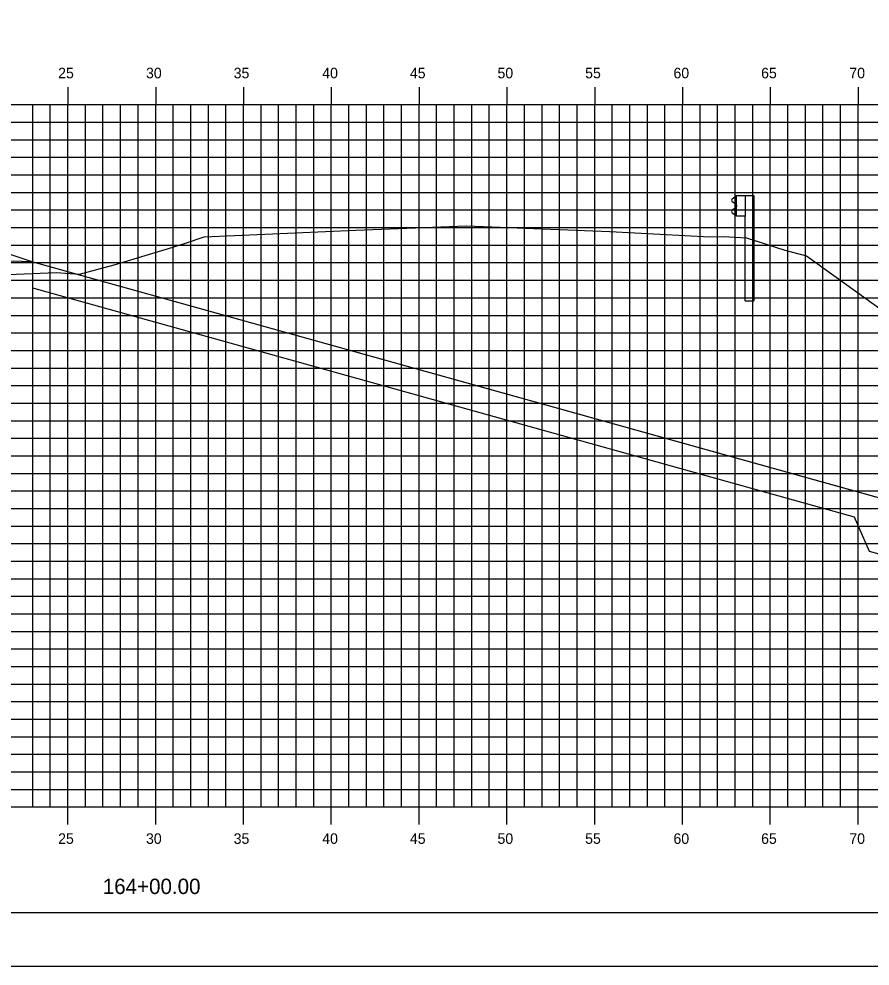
# Model space of a CAD drawing. Extents: x 850598 to 870284, y 366541 to 366651.
# Drawn here: x 854443 to 854491.4, y 366541.2 to 366595.1 of the extents above; entities that cross this region are included whole.
import ezdxf

# ---------------------------------------------------------------- set-up
doc = ezdxf.new("R2010")
doc.units = 0
for name, color, linetype in [('BORDER', 7, 'Continuous'), ('D_Drainage_RipRap', 7, 'Continuous'), ('D_Roadway_Centerline', 7, 'Continuous'), ('D_Roadway_SlopeLines', 7, 'Continuous'), ('D_Roadway_SubGrade', 7, 'Continuous'), ('H_V ANNOTATION', 7, 'Continuous'), ('MAJOR', 7, 'Continuous'), ('MINOR', 7, 'Continuous'), ('PLOT BOUNDARY', 7, 'Continuous'), ('S_Guardrail_Beam', 7, 'Continuous'), ('S_Roadway_Centerline', 7, 'Continuous')]:
    doc.layers.add(name, color=color, linetype=linetype)

msp = doc.modelspace()

# ---------------------------------------------------------------- linework, layer by layer
at = {"layer": 'BORDER'}
msp.add_line((854375.758, 366544.225), (854535.758, 366544.225), dxfattribs=at)
at = {"layer": 'D_Drainage_RipRap'}
msp.add_lwpolyline([(854490.552, 366568.225), (854502.208, 366564.975), (854512.07, 366562.225), (854509.07, 366559.225), (854506.07, 366559.225), (854503.07, 366561.525), (854491.414, 366564.775), (854490.552, 366566.725), (854443.758, 366579.773), (854443.758, 366581.273)], close=True, dxfattribs=at)
at = {"layer": 'D_Roadway_Centerline'}
msp.add_lwpolyline([(854393.694, 366579.372), (854395.758, 366580.06), (854399.56, 366581.327), (854405.758, 366583.393), (854409.758, 366583.633), (854420.758, 366583.963), (854431.758, 366583.633), (854435.758, 366583.393), (854437.758, 366583.273), (854443.758, 366581.273), (854490.552, 366568.225), (854502.208, 366564.975), (854512.07, 366562.225), (854516.07, 366562.225)], dxfattribs=at)
at = {"layer": 'D_Roadway_SlopeLines'}
msp.add_lwpolyline([(854443.758, 366581.273), (854512.07, 366562.225), (854512.07, 366562.225)], dxfattribs=at)
at = {"layer": 'D_Roadway_SubGrade'}
msp.add_lwpolyline([(854431.758, 366583.133), (854432.758, 366583.073), (854432.758, 366583.323), (854437.758, 366583.023), (854437.758, 366583.273), (854443.758, 366581.273), (854431.758, 366581.633)], close=True, dxfattribs=at)
at = {"layer": 'MAJOR'}
for p, q in [((854445.758, 366591.227), (854445.758, 366590.225)), ((854445.758, 366591.227), (854445.758, 366590.225)), ((854450.758, 366591.227), (854450.758, 366590.225)), ((854450.758, 366591.227), (854450.758, 366590.225)), ((854455.758, 366591.227), (854455.758, 366590.225)), ((854455.758, 366591.227), (854455.758, 366590.225)), ((854460.758, 366591.227), (854460.758, 366590.225)), ((854460.758, 366591.227), (854460.758, 366590.225)), ((854465.758, 366591.227), (854465.758, 366590.225)), ((854465.758, 366591.227), (854465.758, 366590.225)), ((854470.758, 366591.227), (854470.758, 366590.225)), ((854470.758, 366591.227), (854470.758, 366590.225)), ((854475.758, 366591.227), (854475.758, 366590.225)), ((854475.758, 366591.227), (854475.758, 366590.225)), ((854480.758, 366591.227), (854480.758, 366590.225)), ((854480.758, 366591.227), (854480.758, 366590.225)), ((854485.758, 366591.227), (854485.758, 366590.225)), ((854485.758, 366591.227), (854485.758, 366590.225)), ((854490.758, 366591.227), (854490.758, 366590.225)), ((854490.758, 366591.227), (854490.758, 366590.225)), ((854380.758, 366590.225), (854520.758, 366590.225)), ((854380.758, 366590.225), (854520.758, 366590.225)), ((854380.758, 366590.225), (854520.758, 366590.225)), ((854380.758, 366590.225), (854520.758, 366590.225)), ((854445.758, 366550.225), (854445.758, 366590.225)), ((854445.758, 366550.225), (854445.758, 366590.225)), ((854450.758, 366550.225), (854450.758, 366590.225)), ((854450.758, 366550.225), (854450.758, 366590.225)), ((854455.758, 366550.225), (854455.758, 366590.225)), ((854455.758, 366550.225), (854455.758, 366590.225)), ((854460.758, 366550.225), (854460.758, 366590.225)), ((854460.758, 366550.225), (854460.758, 366590.225)), ((854465.758, 366550.225), (854465.758, 366590.225)), ((854465.758, 366550.225), (854465.758, 366590.225)), ((854470.758, 366550.225), (854470.758, 366590.225)), ((854470.758, 366550.225), (854470.758, 366590.225)), ((854475.758, 366550.225), (854475.758, 366590.225)), ((854475.758, 366550.225), (854475.758, 366590.225)), ((854480.758, 366550.225), (854480.758, 366590.225)), ((854480.758, 366550.225), (854480.758, 366590.225)), ((854485.758, 366550.225), (854485.758, 366590.225)), ((854485.758, 366550.225), (854485.758, 366590.225)), ((854490.758, 366550.225), (854490.758, 366590.225)), ((854490.758, 366550.225), (854490.758, 366590.225)), ((854380.758, 366585.225), (854520.758, 366585.225)), ((854380.758, 366585.225), (854520.758, 366585.225)), ((854380.758, 366580.225), (854520.758, 366580.225)), ((854380.758, 366580.225), (854520.758, 366580.225)), ((854380.758, 366575.225), (854520.758, 366575.225)), ((854380.758, 366575.225), (854520.758, 366575.225)), ((854380.758, 366570.225), (854520.758, 366570.225)), ((854380.758, 366570.225), (854520.758, 366570.225)), ((854380.758, 366565.225), (854520.758, 366565.225)), ((854380.758, 366565.225), (854520.758, 366565.225)), ((854380.758, 366560.225), (854520.758, 366560.225)), ((854380.758, 366560.225), (854520.758, 366560.225)), ((854380.758, 366555.225), (854520.758, 366555.225)), ((854380.758, 366555.225), (854520.758, 366555.225)), ((854380.758, 366550.225), (854520.758, 366550.225)), ((854380.758, 366550.225), (854520.758, 366550.225)), ((854380.758, 366550.225), (854520.758, 366550.225)), ((854380.758, 366550.225), (854520.758, 366550.225)), ((854445.758, 366549.223), (854445.758, 366550.225)), ((854445.758, 366549.223), (854445.758, 366550.225)), ((854450.758, 366549.223), (854450.758, 366550.225)), ((854450.758, 366549.223), (854450.758, 366550.225)), ((854455.758, 366549.223), (854455.758, 366550.225)), ((854455.758, 366549.223), (854455.758, 366550.225)), ((854460.758, 366549.223), (854460.758, 366550.225)), ((854460.758, 366549.223), (854460.758, 366550.225)), ((854465.758, 366549.223), (854465.758, 366550.225)), ((854465.758, 366549.223), (854465.758, 366550.225)), ((854470.758, 366549.223), (854470.758, 366550.225)), ((854470.758, 366549.223), (854470.758, 366550.225)), ((854475.758, 366549.223), (854475.758, 366550.225)), ((854475.758, 366549.223), (854475.758, 366550.225)), ((854480.758, 366549.223), (854480.758, 366550.225)), ((854480.758, 366549.223), (854480.758, 366550.225)), ((854485.758, 366549.223), (854485.758, 366550.225)), ((854485.758, 366549.223), (854485.758, 366550.225)), ((854490.758, 366549.223), (854490.758, 366550.225)), ((854490.758, 366549.223), (854490.758, 366550.225))]:
    msp.add_line(p, q, dxfattribs=at)
at = {"layer": 'MINOR'}
for p, q in [((854443.758, 366550.225), (854443.758, 366590.225)), ((854443.758, 366550.225), (854443.758, 366590.225)), ((854444.758, 366550.225), (854444.758, 366590.225)), ((854444.758, 366550.225), (854444.758, 366590.225)), ((854446.758, 366550.225), (854446.758, 366590.225)), ((854446.758, 366550.225), (854446.758, 366590.225)), ((854447.758, 366550.225), (854447.758, 366590.225)), ((854447.758, 366550.225), (854447.758, 366590.225)), ((854448.758, 366550.225), (854448.758, 366590.225)), ((854448.758, 366550.225), (854448.758, 366590.225)), ((854449.758, 366550.225), (854449.758, 366590.225)), ((854449.758, 366550.225), (854449.758, 366590.225)), ((854451.758, 366550.225), (854451.758, 366590.225)), ((854451.758, 366550.225), (854451.758, 366590.225)), ((854452.758, 366550.225), (854452.758, 366590.225)), ((854452.758, 366550.225), (854452.758, 366590.225)), ((854453.758, 366550.225), (854453.758, 366590.225)), ((854453.758, 366550.225), (854453.758, 366590.225)), ((854454.758, 366550.225), (854454.758, 366590.225)), ((854454.758, 366550.225), (854454.758, 366590.225)), ((854456.758, 366550.225), (854456.758, 366590.225)), ((854456.758, 366550.225), (854456.758, 366590.225)), ((854457.758, 366550.225), (854457.758, 366590.225)), ((854457.758, 366550.225), (854457.758, 366590.225)), ((854458.758, 366550.225), (854458.758, 366590.225)), ((854458.758, 366550.225), (854458.758, 366590.225)), ((854459.758, 366550.225), (854459.758, 366590.225)), ((854459.758, 366550.225), (854459.758, 366590.225)), ((854461.758, 366550.225), (854461.758, 366590.225)), ((854461.758, 366550.225), (854461.758, 366590.225)), ((854462.758, 366550.225), (854462.758, 366590.225)), ((854462.758, 366550.225), (854462.758, 366590.225)), ((854463.758, 366550.225), (854463.758, 366590.225)), ((854463.758, 366550.225), (854463.758, 366590.225)), ((854464.758, 366550.225), (854464.758, 366590.225)), ((854464.758, 366550.225), (854464.758, 366590.225)), ((854466.758, 366550.225), (854466.758, 366590.225)), ((854466.758, 366550.225), (854466.758, 366590.225)), ((854467.758, 366550.225), (854467.758, 366590.225)), ((854467.758, 366550.225), (854467.758, 366590.225)), ((854468.758, 366550.225), (854468.758, 366590.225)), ((854468.758, 366550.225), (854468.758, 366590.225)), ((854469.758, 366550.225), (854469.758, 366590.225)), ((854469.758, 366550.225), (854469.758, 366590.225)), ((854471.758, 366550.225), (854471.758, 366590.225)), ((854471.758, 366550.225), (854471.758, 366590.225)), ((854472.758, 366550.225), (854472.758, 366590.225)), ((854472.758, 366550.225), (854472.758, 366590.225)), ((854473.758, 366550.225), (854473.758, 366590.225)), ((854473.758, 366550.225), (854473.758, 366590.225)), ((854474.758, 366550.225), (854474.758, 366590.225)), ((854474.758, 366550.225), (854474.758, 366590.225)), ((854476.758, 366550.225), (854476.758, 366590.225)), ((854476.758, 366550.225), (854476.758, 366590.225)), ((854477.758, 366550.225), (854477.758, 366590.225)), ((854477.758, 366550.225), (854477.758, 366590.225)), ((854478.758, 366550.225), (854478.758, 366590.225)), ((854478.758, 366550.225), (854478.758, 366590.225)), ((854479.758, 366550.225), (854479.758, 366590.225)), ((854479.758, 366550.225), (854479.758, 366590.225)), ((854481.758, 366550.225), (854481.758, 366590.225)), ((854481.758, 366550.225), (854481.758, 366590.225)), ((854482.758, 366550.225), (854482.758, 366590.225)), ((854482.758, 366550.225), (854482.758, 366590.225)), ((854483.758, 366550.225), (854483.758, 366590.225)), ((854483.758, 366550.225), (854483.758, 366590.225)), ((854484.758, 366550.225), (854484.758, 366590.225)), ((854484.758, 366550.225), (854484.758, 366590.225)), ((854486.758, 366550.225), (854486.758, 366590.225)), ((854486.758, 366550.225), (854486.758, 366590.225)), ((854487.758, 366550.225), (854487.758, 366590.225)), ((854487.758, 366550.225), (854487.758, 366590.225)), ((854488.758, 366550.225), (854488.758, 366590.225)), ((854488.758, 366550.225), (854488.758, 366590.225)), ((854489.758, 366550.225), (854489.758, 366590.225)), ((854489.758, 366550.225), (854489.758, 366590.225)), ((854380.758, 366589.225), (854520.758, 366589.225)), ((854380.758, 366589.225), (854520.758, 366589.225)), ((854380.758, 366588.225), (854520.758, 366588.225)), ((854380.758, 366588.225), (854520.758, 366588.225)), ((854380.758, 366587.225), (854520.758, 366587.225)), ((854380.758, 366587.225), (854520.758, 366587.225)), ((854380.758, 366586.225), (854520.758, 366586.225)), ((854380.758, 366586.225), (854520.758, 366586.225)), ((854380.758, 366584.225), (854520.758, 366584.225)), ((854380.758, 366584.225), (854520.758, 366584.225)), ((854380.758, 366583.225), (854520.758, 366583.225)), ((854380.758, 366583.225), (854520.758, 366583.225)), ((854380.758, 366582.225), (854520.758, 366582.225)), ((854380.758, 366582.225), (854520.758, 366582.225)), ((854380.758, 366581.225), (854520.758, 366581.225)), ((854380.758, 366581.225), (854520.758, 366581.225)), ((854380.758, 366579.225), (854520.758, 366579.225)), ((854380.758, 366579.225), (854520.758, 366579.225)), ((854380.758, 366578.225), (854520.758, 366578.225)), ((854380.758, 366578.225), (854520.758, 366578.225)), ((854380.758, 366577.225), (854520.758, 366577.225)), ((854380.758, 366577.225), (854520.758, 366577.225)), ((854380.758, 366576.225), (854520.758, 366576.225)), ((854380.758, 366576.225), (854520.758, 366576.225)), ((854380.758, 366574.225), (854520.758, 366574.225)), ((854380.758, 366574.225), (854520.758, 366574.225)), ((854380.758, 366573.225), (854520.758, 366573.225)), ((854380.758, 366573.225), (854520.758, 366573.225)), ((854380.758, 366572.225), (854520.758, 366572.225)), ((854380.758, 366572.225), (854520.758, 366572.225)), ((854380.758, 366571.225), (854520.758, 366571.225)), ((854380.758, 366571.225), (854520.758, 366571.225)), ((854380.758, 366569.225), (854520.758, 366569.225)), ((854380.758, 366569.225), (854520.758, 366569.225)), ((854380.758, 366568.225), (854520.758, 366568.225)), ((854380.758, 366568.225), (854520.758, 366568.225)), ((854380.758, 366567.225), (854520.758, 366567.225)), ((854380.758, 366567.225), (854520.758, 366567.225)), ((854380.758, 366566.225), (854520.758, 366566.225)), ((854380.758, 366566.225), (854520.758, 366566.225)), ((854380.758, 366564.225), (854520.758, 366564.225)), ((854380.758, 366564.225), (854520.758, 366564.225)), ((854380.758, 366563.225), (854520.758, 366563.225)), ((854380.758, 366563.225), (854520.758, 366563.225)), ((854380.758, 366562.225), (854520.758, 366562.225)), ((854380.758, 366562.225), (854520.758, 366562.225)), ((854380.758, 366561.225), (854520.758, 366561.225)), ((854380.758, 366561.225), (854520.758, 366561.225)), ((854380.758, 366559.225), (854520.758, 366559.225)), ((854380.758, 366559.225), (854520.758, 366559.225)), ((854380.758, 366558.225), (854520.758, 366558.225)), ((854380.758, 366558.225), (854520.758, 366558.225)), ((854380.758, 366557.225), (854520.758, 366557.225)), ((854380.758, 366557.225), (854520.758, 366557.225)), ((854380.758, 366556.225), (854520.758, 366556.225)), ((854380.758, 366556.225), (854520.758, 366556.225)), ((854380.758, 366554.225), (854520.758, 366554.225)), ((854380.758, 366554.225), (854520.758, 366554.225)), ((854380.758, 366553.225), (854520.758, 366553.225)), ((854380.758, 366553.225), (854520.758, 366553.225)), ((854380.758, 366552.225), (854520.758, 366552.225)), ((854380.758, 366552.225), (854520.758, 366552.225)), ((854380.758, 366551.225), (854520.758, 366551.225)), ((854380.758, 366551.225), (854520.758, 366551.225))]:
    msp.add_line(p, q, dxfattribs=at)
at = {"layer": 'PLOT BOUNDARY'}
msp.add_lwpolyline([(854367.665, 366541.166), (854537.665, 366541.166), (854537.665, 366651.166), (854367.665, 366651.166)], close=True, dxfattribs=at)
at = {"layer": 'S_Guardrail_Beam'}
for p, q in [((854483.74, 366584.948), (854483.596, 366584.848)), ((854483.596, 366584.705), (854483.791, 366584.569)), ((854483.838, 366584.969), (854483.756, 366584.955)), ((854483.838, 366585.042), (854484.328, 366585.042)), ((854483.838, 366583.876), (854483.838, 366585.042)), ((854484.328, 366585.042), (854484.82, 366585.042)), ((854484.328, 366585.042), (854484.328, 366583.876)), ((854484.82, 366585.042), (854484.82, 366579.042)), ((854483.791, 366584.349), (854483.596, 366584.213)), ((854483.596, 366584.07), (854483.74, 366583.97)), ((854483.825, 366584.505), (854483.825, 366584.414)), ((854483.756, 366583.963), (854483.838, 366583.949)), ((854484.328, 366583.876), (854483.838, 366583.876)), ((854484.328, 366579.042), (854484.328, 366583.876)), ((854484.328, 366579.042), (854484.82, 366579.042))]:
    msp.add_line(p, q, dxfattribs=at)
for centre, major_axis, start_param, end_param in [((854483.646, 366584.777), (-0.0877, 0), 5.323254, 7.243116), ((854483.763, 366584.914), (-0.0417, 0), 4.886922, 5.323254), ((854483.746, 366584.505), (0.0789, 0), 0, 0.959931), ((854483.646, 366584.141), (-0.0877, 0), 5.323254, 7.243116), ((854483.746, 366584.414), (0.0789, 0), 5.323254, 6.283185), ((854483.763, 366584.004), (-0.0417, 0), 0.959931, 1.396263)]:
    msp.add_ellipse(centre, major_axis=major_axis, ratio=0.995501, start_param=start_param, end_param=end_param, dxfattribs=at)
at = {"layer": 'S_Roadway_Centerline'}
msp.add_lwpolyline([(854380.758, 366579.024), (854382.313, 366579.015), (854386.529, 366579.124), (854414.842, 366580.106), (854435.467, 366580.28), (854440.368, 366580.438), (854440.98, 366580.486), (854445.083, 366580.658), (854446.418, 366580.573), (854448.399, 366581.104), (854451.486, 366582.031), (854452.45, 366582.336), (854453.513, 366582.694), (854462.157, 366583.084), (854468.461, 366583.332), (854476.624, 366583.005), (854482.323, 366582.689), (854483.12, 366582.712), (854484.412, 366582.636), (854486.59, 366581.935), (854487.826, 366581.607), (854500.471, 366572.526), (854508.957, 366566.366), (854520.758, 366559.496)], dxfattribs=at)

# ---------------------------------------------------------------- texts
at = {"layer": 'H_V ANNOTATION'}
for s, height, p in [('25', 0.6, (854445.204, 366591.725)), ('30', 0.6, (854450.207, 366591.725)), ('35', 0.6, (854455.199, 366591.725)), ('40', 0.6, (854460.244, 366591.725)), ('45', 0.6, (854465.236, 366591.725)), ('50', 0.6, (854470.223, 366591.725)), ('55', 0.6, (854475.215, 366591.725)), ('60', 0.6, (854480.244, 366591.725)), ('65', 0.6, (854485.236, 366591.725)), ('70', 0.6, (854490.26, 366591.725)), ('25', 0.6, (854445.204, 366548.125)), ('30', 0.6, (854450.207, 366548.125)), ('35', 0.6, (854455.199, 366548.125)), ('40', 0.6, (854460.244, 366548.125)), ('45', 0.6, (854465.236, 366548.125)), ('50', 0.6, (854470.223, 366548.125)), ('55', 0.6, (854475.215, 366548.125)), ('60', 0.6, (854480.244, 366548.125)), ('65', 0.6, (854485.236, 366548.125)), ('70', 0.6, (854490.26, 366548.125)), ('164+00.00', 0.875, (854447.746, 366545.268))]:
    msp.add_text(s, height=height, dxfattribs=at).set_placement(p)
at = {"layer": 'S_Roadway_Centerline'}
for s, p in [('C', (854468.456, 366583.332)), ('L', (854468.461, 366583.324))]:
    msp.add_text(s, height=0.0146, dxfattribs=at).set_placement(p)

doc.saveas('drawing.dxf')
